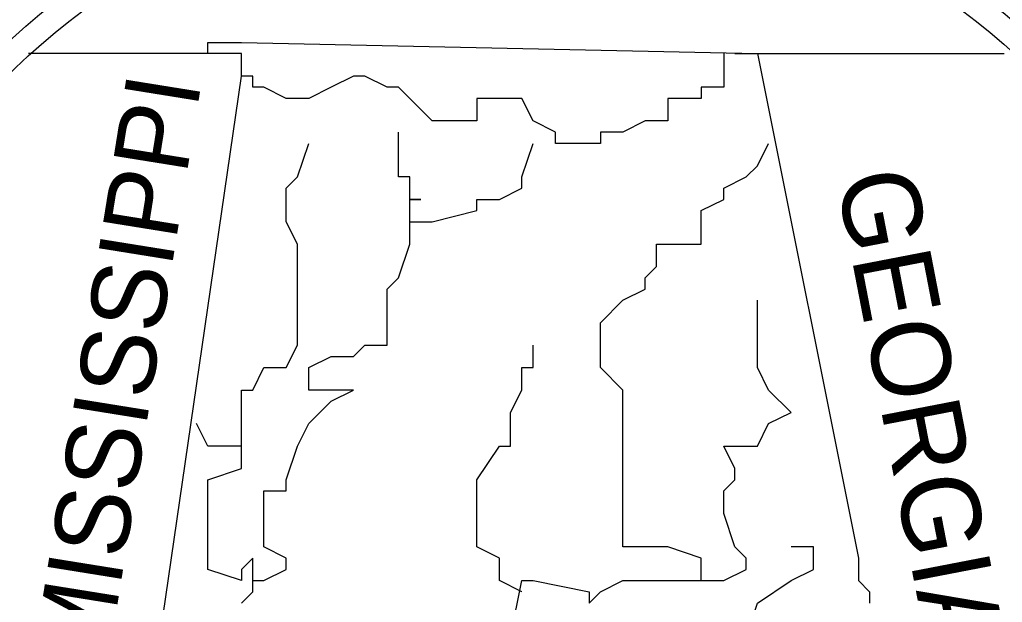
# Model space of a CAD drawing. Extents: x 1797809 to 2198143, y 249608 to 1237864.
# Drawn here: x 2195732.887 to 2195737.491, y 1237128.033 to 1237130.764 of the extents above; entities that cross this region are included whole.
import ezdxf

# ---------------------------------------------------------------- set-up
doc = ezdxf.new("R2010")
doc.units = 0
doc.layers.add('GSBWFILL', color=7, linetype='Continuous')

msp = doc.modelspace()

# ---------------------------------------------------------------- linework, layer by layer
at = {"layer": 'GSBWFILL'}
for p, q in [((2195733.926, 1237130.6045), (2195732.9275, 1237130.6045)), ((2195733.926, 1237130.6045), (2195732.9275, 1237130.6045)), ((2195733.926, 1237130.6045), (2195732.9275, 1237130.6045)), ((2195736.2383, 1237130.6045), (2195737.4996, 1237130.6045)), ((2195736.2383, 1237130.6045), (2195737.4996, 1237130.6045)), ((2195736.2383, 1237130.6045), (2195737.4996, 1237130.6045)), ((2195735.2398, 1237128.0819), (2195735.2398, 1237128.0819)), ((2195735.2398, 1237128.0819), (2195735.2398, 1237128.0819)), ((2195735.2398, 1237128.0819), (2195735.2398, 1237128.0819)), ((2195735.2398, 1237128.0819), (2195735.2398, 1237128.0819)), ((2195735.2398, 1237128.0819), (2195735.2398, 1237128.0819)), ((2195735.2398, 1237128.0819), (2195735.2398, 1237128.0819))]:
    msp.add_line(p, q, dxfattribs=at)
for points in [[(2195733.453, 1237127.2411), (2195733.926, 1237130.4994), (2195733.926, 1237130.6045), (2195733.926, 1237130.6045), (2195733.926, 1237130.6045), (2195733.7683, 1237130.6045), (2195733.7683, 1237130.657), (2195733.926, 1237130.657), (2195736.3434, 1237130.6045), (2195736.8164, 1237128.2396), (2195736.8164, 1237128.1345), (2195736.8689, 1237128.0819), (2195736.8689, 1237128.0294)], [(2195733.453, 1237127.2411), (2195733.926, 1237130.4994), (2195733.926, 1237130.6045), (2195733.926, 1237130.6045), (2195733.926, 1237130.6045), (2195733.7683, 1237130.6045), (2195733.7683, 1237130.657), (2195733.926, 1237130.657), (2195736.3434, 1237130.6045), (2195736.8164, 1237128.2396), (2195736.8164, 1237128.1345), (2195736.8689, 1237128.0819), (2195736.8689, 1237128.0294)], [(2195733.453, 1237127.2411), (2195733.926, 1237130.4994), (2195733.926, 1237130.6045), (2195733.926, 1237130.6045), (2195733.926, 1237130.6045), (2195733.7683, 1237130.6045), (2195733.7683, 1237130.657), (2195733.926, 1237130.657), (2195736.3434, 1237130.6045), (2195736.8164, 1237128.2396), (2195736.8164, 1237128.1345), (2195736.8689, 1237128.0819), (2195736.8689, 1237128.0294)], [(2195736.1857, 1237130.6045), (2195736.1857, 1237130.6045), (2195736.1857, 1237130.6045), (2195736.1857, 1237130.4994), (2195736.1857, 1237130.4468), (2195736.1857, 1237130.4468), (2195736.0806, 1237130.4468), (2195736.0806, 1237130.4468), (2195736.0806, 1237130.3942), (2195735.923, 1237130.3942), (2195735.923, 1237130.2891), (2195735.8179, 1237130.2891), (2195735.7128, 1237130.2366), (2195735.6602, 1237130.2366), (2195735.6077, 1237130.2366), (2195735.6077, 1237130.184), (2195735.5551, 1237130.184), (2195735.5551, 1237130.184), (2195735.3974, 1237130.184), (2195735.3974, 1237130.184), (2195735.3974, 1237130.2366), (2195735.2923, 1237130.2891), (2195735.2398, 1237130.3942), (2195735.2398, 1237130.3942), (2195735.1347, 1237130.3942), (2195735.0296, 1237130.3942), (2195735.0296, 1237130.2891), (2195734.8194, 1237130.2891), (2195734.7143, 1237130.3942), (2195734.6617, 1237130.4468), (2195734.6092, 1237130.4468), (2195734.504, 1237130.4994), (2195734.4515, 1237130.4994), (2195734.3464, 1237130.4468), (2195734.3464, 1237130.4468), (2195734.2413, 1237130.3942), (2195734.1887, 1237130.3942), (2195734.1362, 1237130.3942), (2195734.0311, 1237130.4468), (2195734.0311, 1237130.4468), (2195734.0311, 1237130.4468), (2195733.9785, 1237130.4468), (2195733.9785, 1237130.4468), (2195733.9785, 1237130.4468), (2195733.9785, 1237130.4994), (2195733.926, 1237130.4994), (2195733.926, 1237130.6045), (2195733.926, 1237130.6045), (2195733.926, 1237130.6045)], [(2195736.1857, 1237130.6045), (2195736.1857, 1237130.6045), (2195736.1857, 1237130.6045), (2195736.1857, 1237130.4994), (2195736.1857, 1237130.4468), (2195736.1857, 1237130.4468), (2195736.0806, 1237130.4468), (2195736.0806, 1237130.4468), (2195736.0806, 1237130.3942), (2195735.923, 1237130.3942), (2195735.923, 1237130.2891), (2195735.8179, 1237130.2891), (2195735.7128, 1237130.2366), (2195735.6602, 1237130.2366), (2195735.6077, 1237130.2366), (2195735.6077, 1237130.184), (2195735.5551, 1237130.184), (2195735.5551, 1237130.184), (2195735.3974, 1237130.184), (2195735.3974, 1237130.184), (2195735.3974, 1237130.2366), (2195735.2923, 1237130.2891), (2195735.2398, 1237130.3942), (2195735.2398, 1237130.3942), (2195735.1347, 1237130.3942), (2195735.0296, 1237130.3942), (2195735.0296, 1237130.2891), (2195734.8194, 1237130.2891), (2195734.7143, 1237130.3942), (2195734.6617, 1237130.4468), (2195734.6092, 1237130.4468), (2195734.504, 1237130.4994), (2195734.4515, 1237130.4994), (2195734.3464, 1237130.4468), (2195734.3464, 1237130.4468), (2195734.2413, 1237130.3942), (2195734.1887, 1237130.3942), (2195734.1362, 1237130.3942), (2195734.0311, 1237130.4468), (2195734.0311, 1237130.4468), (2195734.0311, 1237130.4468), (2195733.9785, 1237130.4468), (2195733.9785, 1237130.4468), (2195733.9785, 1237130.4468), (2195733.9785, 1237130.4994), (2195733.926, 1237130.4994), (2195733.926, 1237130.6045), (2195733.926, 1237130.6045), (2195733.926, 1237130.6045)], [(2195736.1857, 1237130.6045), (2195736.1857, 1237130.6045), (2195736.1857, 1237130.6045), (2195736.1857, 1237130.4994), (2195736.1857, 1237130.4468), (2195736.1857, 1237130.4468), (2195736.0806, 1237130.4468), (2195736.0806, 1237130.4468), (2195736.0806, 1237130.3942), (2195735.923, 1237130.3942), (2195735.923, 1237130.2891), (2195735.8179, 1237130.2891), (2195735.7128, 1237130.2366), (2195735.6602, 1237130.2366), (2195735.6077, 1237130.2366), (2195735.6077, 1237130.184), (2195735.5551, 1237130.184), (2195735.5551, 1237130.184), (2195735.3974, 1237130.184), (2195735.3974, 1237130.184), (2195735.3974, 1237130.2366), (2195735.2923, 1237130.2891), (2195735.2398, 1237130.3942), (2195735.2398, 1237130.3942), (2195735.1347, 1237130.3942), (2195735.0296, 1237130.3942), (2195735.0296, 1237130.2891), (2195734.8194, 1237130.2891), (2195734.7143, 1237130.3942), (2195734.6617, 1237130.4468), (2195734.6092, 1237130.4468), (2195734.504, 1237130.4994), (2195734.4515, 1237130.4994), (2195734.3464, 1237130.4468), (2195734.3464, 1237130.4468), (2195734.2413, 1237130.3942), (2195734.1887, 1237130.3942), (2195734.1362, 1237130.3942), (2195734.0311, 1237130.4468), (2195734.0311, 1237130.4468), (2195734.0311, 1237130.4468), (2195733.9785, 1237130.4468), (2195733.9785, 1237130.4468), (2195733.9785, 1237130.4468), (2195733.9785, 1237130.4994), (2195733.926, 1237130.4994), (2195733.926, 1237130.6045), (2195733.926, 1237130.6045), (2195733.926, 1237130.6045)], [(2195734.7143, 1237129.8162), (2195734.7143, 1237129.8687), (2195734.7143, 1237129.9213), (2195734.7668, 1237129.9213), (2195734.7143, 1237129.9213), (2195734.7143, 1237129.9738), (2195734.7143, 1237130.0264), (2195734.6617, 1237130.0264), (2195734.6617, 1237130.0789), (2195734.6617, 1237130.184), (2195734.6617, 1237130.2366)], [(2195734.7143, 1237129.8162), (2195734.7143, 1237129.8687), (2195734.7143, 1237129.9213), (2195734.7668, 1237129.9213), (2195734.7143, 1237129.9213), (2195734.7143, 1237129.9738), (2195734.7143, 1237130.0264), (2195734.6617, 1237130.0264), (2195734.6617, 1237130.0789), (2195734.6617, 1237130.184), (2195734.6617, 1237130.2366)], [(2195734.7143, 1237129.8162), (2195734.7143, 1237129.8687), (2195734.7143, 1237129.9213), (2195734.7668, 1237129.9213), (2195734.7143, 1237129.9213), (2195734.7143, 1237129.9738), (2195734.7143, 1237130.0264), (2195734.6617, 1237130.0264), (2195734.6617, 1237130.0789), (2195734.6617, 1237130.184), (2195734.6617, 1237130.2366)], [(2195733.926, 1237128.7651), (2195733.926, 1237128.8702), (2195733.926, 1237128.9228), (2195733.926, 1237129.0279), (2195733.9785, 1237129.0279), (2195734.0311, 1237129.133), (2195734.1362, 1237129.133), (2195734.1887, 1237129.2381), (2195734.1887, 1237129.4483), (2195734.1887, 1237129.5534), (2195734.1887, 1237129.606), (2195734.1887, 1237129.7111), (2195734.1362, 1237129.8162), (2195734.1362, 1237129.9213), (2195734.1362, 1237129.9738), (2195734.1887, 1237130.0264), (2195734.2413, 1237130.184)], [(2195733.926, 1237128.7651), (2195733.926, 1237128.8702), (2195733.926, 1237128.9228), (2195733.926, 1237129.0279), (2195733.9785, 1237129.0279), (2195734.0311, 1237129.133), (2195734.1362, 1237129.133), (2195734.1887, 1237129.2381), (2195734.1887, 1237129.4483), (2195734.1887, 1237129.5534), (2195734.1887, 1237129.606), (2195734.1887, 1237129.7111), (2195734.1362, 1237129.8162), (2195734.1362, 1237129.9213), (2195734.1362, 1237129.9738), (2195734.1887, 1237130.0264), (2195734.2413, 1237130.184)], [(2195733.926, 1237128.7651), (2195733.926, 1237128.8702), (2195733.926, 1237128.9228), (2195733.926, 1237129.0279), (2195733.9785, 1237129.0279), (2195734.0311, 1237129.133), (2195734.1362, 1237129.133), (2195734.1887, 1237129.2381), (2195734.1887, 1237129.4483), (2195734.1887, 1237129.5534), (2195734.1887, 1237129.606), (2195734.1887, 1237129.7111), (2195734.1362, 1237129.8162), (2195734.1362, 1237129.9213), (2195734.1362, 1237129.9738), (2195734.1887, 1237130.0264), (2195734.2413, 1237130.184)], [(2195733.9785, 1237128.1345), (2195733.9785, 1237128.1345), (2195734.0311, 1237128.1345), (2195734.0311, 1237128.1345), (2195734.1362, 1237128.187), (2195734.1362, 1237128.2396), (2195734.0311, 1237128.2921), (2195734.0311, 1237128.2921), (2195734.0311, 1237128.4498), (2195734.0311, 1237128.5549), (2195734.1362, 1237128.5549), (2195734.1362, 1237128.6075), (2195734.1887, 1237128.7651), (2195734.2413, 1237128.8702), (2195734.3464, 1237128.9753), (2195734.4515, 1237129.0279), (2195734.3464, 1237129.0279), (2195734.2413, 1237129.0279), (2195734.2413, 1237129.133), (2195734.3464, 1237129.1855), (2195734.3464, 1237129.1855), (2195734.4515, 1237129.1855), (2195734.504, 1237129.2381), (2195734.504, 1237129.2381), (2195734.6092, 1237129.2381), (2195734.6092, 1237129.3432), (2195734.6092, 1237129.4483), (2195734.6092, 1237129.4483), (2195734.6092, 1237129.5008), (2195734.6617, 1237129.5534), (2195734.7143, 1237129.7111), (2195734.7143, 1237129.7111), (2195734.7143, 1237129.8162), (2195734.7668, 1237129.8162), (2195734.8194, 1237129.8162), (2195734.8194, 1237129.8162), (2195735.0296, 1237129.8687), (2195735.0296, 1237129.9213), (2195735.1347, 1237129.9213), (2195735.2398, 1237129.9738), (2195735.2398, 1237130.0264), (2195735.2923, 1237130.184)], [(2195733.9785, 1237128.1345), (2195733.9785, 1237128.1345), (2195734.0311, 1237128.1345), (2195734.0311, 1237128.1345), (2195734.1362, 1237128.187), (2195734.1362, 1237128.2396), (2195734.0311, 1237128.2921), (2195734.0311, 1237128.2921), (2195734.0311, 1237128.4498), (2195734.0311, 1237128.5549), (2195734.1362, 1237128.5549), (2195734.1362, 1237128.6075), (2195734.1887, 1237128.7651), (2195734.2413, 1237128.8702), (2195734.3464, 1237128.9753), (2195734.4515, 1237129.0279), (2195734.3464, 1237129.0279), (2195734.2413, 1237129.0279), (2195734.2413, 1237129.133), (2195734.3464, 1237129.1855), (2195734.3464, 1237129.1855), (2195734.4515, 1237129.1855), (2195734.504, 1237129.2381), (2195734.504, 1237129.2381), (2195734.6092, 1237129.2381), (2195734.6092, 1237129.3432), (2195734.6092, 1237129.4483), (2195734.6092, 1237129.4483), (2195734.6092, 1237129.5008), (2195734.6617, 1237129.5534), (2195734.7143, 1237129.7111), (2195734.7143, 1237129.7111), (2195734.7143, 1237129.8162), (2195734.7668, 1237129.8162), (2195734.8194, 1237129.8162), (2195734.8194, 1237129.8162), (2195735.0296, 1237129.8687), (2195735.0296, 1237129.9213), (2195735.1347, 1237129.9213), (2195735.2398, 1237129.9738), (2195735.2398, 1237130.0264), (2195735.2923, 1237130.184)], [(2195733.9785, 1237128.1345), (2195733.9785, 1237128.1345), (2195734.0311, 1237128.1345), (2195734.0311, 1237128.1345), (2195734.1362, 1237128.187), (2195734.1362, 1237128.2396), (2195734.0311, 1237128.2921), (2195734.0311, 1237128.2921), (2195734.0311, 1237128.4498), (2195734.0311, 1237128.5549), (2195734.1362, 1237128.5549), (2195734.1362, 1237128.6075), (2195734.1887, 1237128.7651), (2195734.2413, 1237128.8702), (2195734.3464, 1237128.9753), (2195734.4515, 1237129.0279), (2195734.3464, 1237129.0279), (2195734.2413, 1237129.0279), (2195734.2413, 1237129.133), (2195734.3464, 1237129.1855), (2195734.3464, 1237129.1855), (2195734.4515, 1237129.1855), (2195734.504, 1237129.2381), (2195734.504, 1237129.2381), (2195734.6092, 1237129.2381), (2195734.6092, 1237129.3432), (2195734.6092, 1237129.4483), (2195734.6092, 1237129.4483), (2195734.6092, 1237129.5008), (2195734.6617, 1237129.5534), (2195734.7143, 1237129.7111), (2195734.7143, 1237129.7111), (2195734.7143, 1237129.8162), (2195734.7668, 1237129.8162), (2195734.8194, 1237129.8162), (2195734.8194, 1237129.8162), (2195735.0296, 1237129.8687), (2195735.0296, 1237129.9213), (2195735.1347, 1237129.9213), (2195735.2398, 1237129.9738), (2195735.2398, 1237130.0264), (2195735.2923, 1237130.184)], [(2195736.0806, 1237128.1345), (2195736.0806, 1237128.2396), (2195735.923, 1237128.2921), (2195735.8704, 1237128.2921), (2195735.7128, 1237128.2921), (2195735.7128, 1237128.5549), (2195735.7128, 1237128.5549), (2195735.7128, 1237128.6075), (2195735.7128, 1237128.7651), (2195735.7128, 1237128.8702), (2195735.7128, 1237129.0279), (2195735.6077, 1237129.133), (2195735.6077, 1237129.3432), (2195735.7128, 1237129.4483), (2195735.8179, 1237129.5008), (2195735.8179, 1237129.5534), (2195735.8704, 1237129.606), (2195735.8704, 1237129.7111), (2195736.0806, 1237129.7111), (2195736.0806, 1237129.8162), (2195736.0806, 1237129.8687), (2195736.1857, 1237129.9213), (2195736.1857, 1237129.9738), (2195736.2908, 1237130.0264), (2195736.3434, 1237130.0789), (2195736.3959, 1237130.184)], [(2195736.0806, 1237128.1345), (2195736.0806, 1237128.2396), (2195735.923, 1237128.2921), (2195735.8704, 1237128.2921), (2195735.7128, 1237128.2921), (2195735.7128, 1237128.5549), (2195735.7128, 1237128.5549), (2195735.7128, 1237128.6075), (2195735.7128, 1237128.7651), (2195735.7128, 1237128.8702), (2195735.7128, 1237129.0279), (2195735.6077, 1237129.133), (2195735.6077, 1237129.3432), (2195735.7128, 1237129.4483), (2195735.8179, 1237129.5008), (2195735.8179, 1237129.5534), (2195735.8704, 1237129.606), (2195735.8704, 1237129.7111), (2195736.0806, 1237129.7111), (2195736.0806, 1237129.8162), (2195736.0806, 1237129.8687), (2195736.1857, 1237129.9213), (2195736.1857, 1237129.9738), (2195736.2908, 1237130.0264), (2195736.3434, 1237130.0789), (2195736.3959, 1237130.184)], [(2195736.0806, 1237128.1345), (2195736.0806, 1237128.2396), (2195735.923, 1237128.2921), (2195735.8704, 1237128.2921), (2195735.7128, 1237128.2921), (2195735.7128, 1237128.5549), (2195735.7128, 1237128.5549), (2195735.7128, 1237128.6075), (2195735.7128, 1237128.7651), (2195735.7128, 1237128.8702), (2195735.7128, 1237129.0279), (2195735.6077, 1237129.133), (2195735.6077, 1237129.3432), (2195735.7128, 1237129.4483), (2195735.8179, 1237129.5008), (2195735.8179, 1237129.5534), (2195735.8704, 1237129.606), (2195735.8704, 1237129.7111), (2195736.0806, 1237129.7111), (2195736.0806, 1237129.8162), (2195736.0806, 1237129.8687), (2195736.1857, 1237129.9213), (2195736.1857, 1237129.9738), (2195736.2908, 1237130.0264), (2195736.3434, 1237130.0789), (2195736.3959, 1237130.184)], [(2195735.1872, 1237127.8717), (2195735.2398, 1237128.1345), (2195735.2923, 1237128.1345), (2195735.5551, 1237128.0819), (2195735.5551, 1237128.0294), (2195735.6077, 1237128.0819), (2195735.7128, 1237128.1345), (2195735.8704, 1237128.1345), (2195736.0806, 1237128.1345), (2195736.1857, 1237128.1345), (2195736.2908, 1237128.187), (2195736.2908, 1237128.2396), (2195736.2383, 1237128.2921), (2195736.2383, 1237128.2921), (2195736.1857, 1237128.4498), (2195736.1857, 1237128.5549), (2195736.2383, 1237128.6075), (2195736.2383, 1237128.66), (2195736.1857, 1237128.7651), (2195736.3434, 1237128.7651), (2195736.3959, 1237128.8702), (2195736.5011, 1237128.9228), (2195736.3959, 1237129.0279), (2195736.3959, 1237129.0279), (2195736.3434, 1237129.133), (2195736.3434, 1237129.2381), (2195736.3434, 1237129.4483)], [(2195735.1872, 1237127.8717), (2195735.2398, 1237128.1345), (2195735.2923, 1237128.1345), (2195735.5551, 1237128.0819), (2195735.5551, 1237128.0294), (2195735.6077, 1237128.0819), (2195735.7128, 1237128.1345), (2195735.8704, 1237128.1345), (2195736.0806, 1237128.1345), (2195736.1857, 1237128.1345), (2195736.2908, 1237128.187), (2195736.2908, 1237128.2396), (2195736.2383, 1237128.2921), (2195736.2383, 1237128.2921), (2195736.1857, 1237128.4498), (2195736.1857, 1237128.5549), (2195736.2383, 1237128.6075), (2195736.2383, 1237128.66), (2195736.1857, 1237128.7651), (2195736.3434, 1237128.7651), (2195736.3959, 1237128.8702), (2195736.5011, 1237128.9228), (2195736.3959, 1237129.0279), (2195736.3959, 1237129.0279), (2195736.3434, 1237129.133), (2195736.3434, 1237129.2381), (2195736.3434, 1237129.4483)], [(2195735.1872, 1237127.8717), (2195735.2398, 1237128.1345), (2195735.2923, 1237128.1345), (2195735.5551, 1237128.0819), (2195735.5551, 1237128.0294), (2195735.6077, 1237128.0819), (2195735.7128, 1237128.1345), (2195735.8704, 1237128.1345), (2195736.0806, 1237128.1345), (2195736.1857, 1237128.1345), (2195736.2908, 1237128.187), (2195736.2908, 1237128.2396), (2195736.2383, 1237128.2921), (2195736.2383, 1237128.2921), (2195736.1857, 1237128.4498), (2195736.1857, 1237128.5549), (2195736.2383, 1237128.6075), (2195736.2383, 1237128.66), (2195736.1857, 1237128.7651), (2195736.3434, 1237128.7651), (2195736.3959, 1237128.8702), (2195736.5011, 1237128.9228), (2195736.3959, 1237129.0279), (2195736.3959, 1237129.0279), (2195736.3434, 1237129.133), (2195736.3434, 1237129.2381), (2195736.3434, 1237129.4483)], [(2195735.2398, 1237128.0819), (2195735.1347, 1237128.1345), (2195735.1347, 1237128.187), (2195735.1347, 1237128.2396), (2195735.0296, 1237128.2921), (2195735.0296, 1237128.4498), (2195735.0296, 1237128.5549), (2195735.0296, 1237128.6075), (2195735.0296, 1237128.6075), (2195735.1347, 1237128.7651), (2195735.1872, 1237128.7651), (2195735.1872, 1237128.9228), (2195735.2398, 1237129.0279), (2195735.2398, 1237129.0279), (2195735.2398, 1237129.133), (2195735.2923, 1237129.133), (2195735.2923, 1237129.2381)], [(2195735.2398, 1237128.0819), (2195735.1347, 1237128.1345), (2195735.1347, 1237128.187), (2195735.1347, 1237128.2396), (2195735.0296, 1237128.2921), (2195735.0296, 1237128.4498), (2195735.0296, 1237128.5549), (2195735.0296, 1237128.6075), (2195735.0296, 1237128.6075), (2195735.1347, 1237128.7651), (2195735.1872, 1237128.7651), (2195735.1872, 1237128.9228), (2195735.2398, 1237129.0279), (2195735.2398, 1237129.0279), (2195735.2398, 1237129.133), (2195735.2923, 1237129.133), (2195735.2923, 1237129.2381)], [(2195735.2398, 1237128.0819), (2195735.1347, 1237128.1345), (2195735.1347, 1237128.187), (2195735.1347, 1237128.2396), (2195735.0296, 1237128.2921), (2195735.0296, 1237128.4498), (2195735.0296, 1237128.5549), (2195735.0296, 1237128.6075), (2195735.0296, 1237128.6075), (2195735.1347, 1237128.7651), (2195735.1872, 1237128.7651), (2195735.1872, 1237128.9228), (2195735.2398, 1237129.0279), (2195735.2398, 1237129.0279), (2195735.2398, 1237129.133), (2195735.2923, 1237129.133), (2195735.2923, 1237129.2381)], [(2195733.926, 1237128.0294), (2195733.9785, 1237128.0819), (2195733.9785, 1237128.1345), (2195733.9785, 1237128.2396), (2195733.926, 1237128.187), (2195733.926, 1237128.1345), (2195733.7683, 1237128.187), (2195733.7683, 1237128.2396), (2195733.7683, 1237128.2921), (2195733.7683, 1237128.2921), (2195733.7683, 1237128.5549), (2195733.7683, 1237128.5549), (2195733.7683, 1237128.6075), (2195733.926, 1237128.66), (2195733.926, 1237128.7651), (2195733.7683, 1237128.7651), (2195733.7158, 1237128.8702), (2195733.7158, 1237128.8702)], [(2195733.926, 1237128.0294), (2195733.9785, 1237128.0819), (2195733.9785, 1237128.1345), (2195733.9785, 1237128.2396), (2195733.926, 1237128.187), (2195733.926, 1237128.1345), (2195733.7683, 1237128.187), (2195733.7683, 1237128.2396), (2195733.7683, 1237128.2921), (2195733.7683, 1237128.2921), (2195733.7683, 1237128.5549), (2195733.7683, 1237128.5549), (2195733.7683, 1237128.6075), (2195733.926, 1237128.66), (2195733.926, 1237128.7651), (2195733.7683, 1237128.7651), (2195733.7158, 1237128.8702), (2195733.7158, 1237128.8702)], [(2195733.926, 1237128.0294), (2195733.9785, 1237128.0819), (2195733.9785, 1237128.1345), (2195733.9785, 1237128.2396), (2195733.926, 1237128.187), (2195733.926, 1237128.1345), (2195733.7683, 1237128.187), (2195733.7683, 1237128.2396), (2195733.7683, 1237128.2921), (2195733.7683, 1237128.2921), (2195733.7683, 1237128.5549), (2195733.7683, 1237128.5549), (2195733.7683, 1237128.6075), (2195733.926, 1237128.66), (2195733.926, 1237128.7651), (2195733.7683, 1237128.7651), (2195733.7158, 1237128.8702), (2195733.7158, 1237128.8702)], [(2195735.5551, 1237126.7156), (2195735.5551, 1237126.7156), (2195735.5551, 1237126.8732), (2195735.6077, 1237126.9258), (2195735.6077, 1237126.9783), (2195735.6077, 1237127.0834), (2195735.6602, 1237127.0834), (2195735.7128, 1237127.1885), (2195735.8704, 1237127.2411), (2195735.923, 1237127.3462), (2195736.0806, 1237127.3462), (2195736.0806, 1237127.4513), (2195736.1857, 1237127.6615), (2195736.1857, 1237127.7666), (2195736.1857, 1237127.7666), (2195736.1857, 1237127.8192), (2195736.2383, 1237127.8192), (2195736.2908, 1237127.8717), (2195736.3434, 1237128.0294), (2195736.5011, 1237128.1345), (2195736.6062, 1237128.187), (2195736.6062, 1237128.2396), (2195736.6062, 1237128.2921), (2195736.5011, 1237128.2921)], [(2195735.5551, 1237126.7156), (2195735.5551, 1237126.7156), (2195735.5551, 1237126.8732), (2195735.6077, 1237126.9258), (2195735.6077, 1237126.9783), (2195735.6077, 1237127.0834), (2195735.6602, 1237127.0834), (2195735.7128, 1237127.1885), (2195735.8704, 1237127.2411), (2195735.923, 1237127.3462), (2195736.0806, 1237127.3462), (2195736.0806, 1237127.4513), (2195736.1857, 1237127.6615), (2195736.1857, 1237127.7666), (2195736.1857, 1237127.7666), (2195736.1857, 1237127.8192), (2195736.2383, 1237127.8192), (2195736.2908, 1237127.8717), (2195736.3434, 1237128.0294), (2195736.5011, 1237128.1345), (2195736.6062, 1237128.187), (2195736.6062, 1237128.2396), (2195736.6062, 1237128.2921), (2195736.5011, 1237128.2921)], [(2195735.5551, 1237126.7156), (2195735.5551, 1237126.7156), (2195735.5551, 1237126.8732), (2195735.6077, 1237126.9258), (2195735.6077, 1237126.9783), (2195735.6077, 1237127.0834), (2195735.6602, 1237127.0834), (2195735.7128, 1237127.1885), (2195735.8704, 1237127.2411), (2195735.923, 1237127.3462), (2195736.0806, 1237127.3462), (2195736.0806, 1237127.4513), (2195736.1857, 1237127.6615), (2195736.1857, 1237127.7666), (2195736.1857, 1237127.7666), (2195736.1857, 1237127.8192), (2195736.2383, 1237127.8192), (2195736.2908, 1237127.8717), (2195736.3434, 1237128.0294), (2195736.5011, 1237128.1345), (2195736.6062, 1237128.187), (2195736.6062, 1237128.2396), (2195736.6062, 1237128.2921), (2195736.5011, 1237128.2921)]]:
    msp.add_lwpolyline(points, dxfattribs=at)
for radius in [4.5988, 4.5988, 4.5988, 4.4778, 4.4778, 4.4778, 3.5557, 3.5557, 3.5557, 3.4444, 3.4444, 3.4444]:
    msp.add_circle((2195735.2433, 1237128.0451), radius, dxfattribs=at)

# ---------------------------------------------------------------- texts
for s, height, rotation, p in [('A', 1.1695, 323.9887, (2195737.0266, 1237131.1825)), ('A', 1.1695, 323.9887, (2195737.0266, 1237131.1825)), ('A', 1.1695, 323.9887, (2195737.0266, 1237131.1825)), ('MISSISSIPPI', 0.350947, 80.8531, (2195733.2953, 1237127.7141)), ('MISSISSIPPI', 0.350947, 80.8531, (2195733.2953, 1237127.7141)), ('MISSISSIPPI', 0.350947, 80.8531, (2195733.2953, 1237127.7141)), ('GEORGIA', 0.36892, 280.9296, (2195736.7113, 1237130.0264)), ('GEORGIA', 0.36892, 280.9296, (2195736.7113, 1237130.0264)), ('GEORGIA', 0.36892, 280.9296, (2195736.7113, 1237130.0264))]:
    msp.add_text(s, height=height, rotation=rotation, dxfattribs=at).set_placement(p)

doc.saveas('drawing.dxf')
